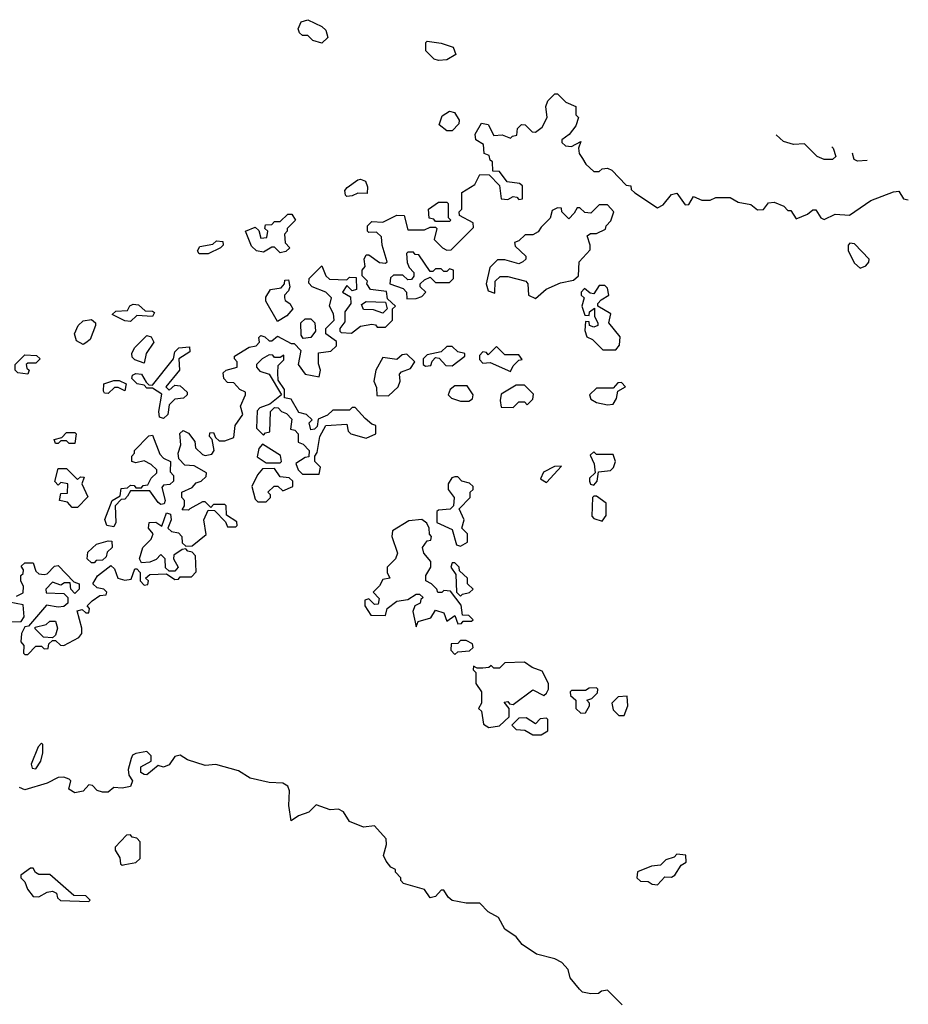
# Model space of a CAD drawing. Extents: x 2737310 to 2869991, y 870230 to 1012730.
# Tile 402 of 479: x 2754846 to 2758049, y 994749 to 998298. Entities that reach past the tile are written whole.
import ezdxf

# ---------------------------------------------------------------- set-up
doc = ezdxf.new("R2010")
doc.units = 0

msp = doc.modelspace()

# ---------------------------------------------------------------- linework, layer by layer
at = {"layer": '0CON02XD'}
for points in [[(2755935, 998212.5), (2755903, 998223), (2755885, 998240), (2755865, 998240), (2755855, 998250), (2755850, 998265), (2755860.7, 998289.3), (2755885, 998297.5), (2755935, 998272.5), (2755949.3, 998259.3), (2755957, 998233), (2755935, 998212.5)], [(2756355, 998150), (2756340, 998155), (2756310, 998185), (2756310, 998215), (2756315, 998220), (2756365, 998213.3), (2756408.3, 998198.3), (2756418.3, 998171.7), (2756385, 998152.5), (2756355, 998150)], [(2754853.3, 996085), (2754850, 996055), (2754861.7, 996041.7), (2754860, 996015), (2754865, 996010), (2754875, 996010), (2754905, 996040), (2754925, 996040), (2754935, 996030), (2754948.3, 996031.7), (2754951.7, 996048.3), (2754965, 996060), (2754975, 996060), (2754993, 996043), (2755005, 996042.5), (2755059.3, 996070.7), (2755070, 996085), (2755070, 996105), (2755053, 996167), (2755071.7, 996171.7), (2755085, 996160), (2755095, 996160), (2755097.5, 996175), (2755090, 996185), (2755107, 996203), (2755135, 996222.5), (2755157.5, 996225), (2755160, 996235), (2755150, 996245), (2755125, 996250), (2755110, 996265), (2755127, 996293), (2755175, 996330), (2755188.3, 996318.3), (2755200, 996285), (2755225, 996277.5), (2755248.3, 996281.7), (2755261.7, 996318.3), (2755268.3, 996318.3), (2755280, 996305), (2755280, 996275), (2755295, 996260), (2755308.3, 996261.7), (2755310, 996275), (2755300, 996285), (2755315, 996297.5), (2755375, 996300), (2755405, 996280), (2755418.3, 996281.7), (2755425, 996290), (2755465, 996290), (2755481.7, 996308.3), (2755480, 996365), (2755468.3, 996378.3), (2755451.7, 996381.7), (2755445, 996390), (2755431.7, 996388.3), (2755401.7, 996368.3), (2755400, 996355), (2755417.5, 996325), (2755405, 996310), (2755385, 996310), (2755371.7, 996321.7), (2755370, 996355), (2755355, 996370), (2755338.3, 996351.7), (2755315, 996342.5), (2755285, 996340), (2755277.5, 996355), (2755290, 996395), (2755320, 996425), (2755327.5, 996445), (2755310, 996465), (2755312.5, 996485), (2755337, 996487), (2755358.3, 996471.7), (2755375, 996520), (2755390, 996515), (2755392.5, 996495), (2755380, 996465), (2755393, 996453), (2755418.3, 996448.3), (2755430, 996435), (2755431.7, 996411.7), (2755445, 996400), (2755468.3, 996401.7), (2755518.3, 996441.7), (2755510, 996495), (2755525, 996530), (2755548.3, 996528.3), (2755588.3, 996488.3), (2755595, 996470), (2755625, 996470), (2755630, 996475), (2755628.3, 996488.3), (2755591.7, 996511.7), (2755590, 996545), (2755585, 996550), (2755545, 996550), (2755535, 996540), (2755515, 996560), (2755505, 996560), (2755460, 996535), (2755455, 996530), (2755431.7, 996531.7), (2755440, 996545), (2755440, 996565), (2755430, 996575), (2755430, 996595), (2755468.3, 996611.7), (2755481.7, 996628.3), (2755500, 996635), (2755518.3, 996651.7), (2755520, 996665), (2755475, 996690), (2755441.7, 996691.7), (2755420, 996715), (2755417.5, 996735), (2755426.7, 996765), (2755423.3, 996806.7), (2755435, 996817.5), (2755455, 996807.5), (2755477, 996777), (2755480, 996755), (2755505, 996730), (2755515, 996727.5), (2755538.3, 996731.7), (2755547.5, 996745), (2755540, 996785), (2755530, 996795), (2755531.7, 996808.3), (2755545, 996810), (2755551.7, 996791.7), (2755565, 996780), (2755585, 996780), (2755618.3, 996791.7), (2755622.5, 996835), (2755650, 996875), (2755642.5, 996905), (2755660, 996945), (2755660, 996955), (2755640, 996965), (2755618.3, 996988.3), (2755595, 996990), (2755582.5, 997005), (2755580, 997025), (2755590, 997035), (2755630, 997045), (2755630, 997065), (2755620, 997075), (2755620, 997085), (2755673, 997117), (2755698.3, 997121.7), (2755710, 997135), (2755708.3, 997151.7), (2755715, 997160), (2755730, 997155), (2755745, 997140), (2755755, 997140), (2755775, 997157.5), (2755825, 997130), (2755835, 997130), (2755860, 997105), (2755850, 997055), (2755875, 997020), (2755925, 997010), (2755930, 997035), (2755923, 997057), (2755923, 997097), (2755967, 997103), (2755988.3, 997121.7), (2755988.3, 997138.3), (2755950, 997165), (2755950, 997185), (2755980, 997215), (2755977, 997237), (2755962.5, 997265), (2755970, 997295), (2755950, 997315), (2755900, 997335), (2755888.3, 997348.3), (2755890, 997365), (2755935, 997410), (2755950, 997375), (2755963, 997363), (2756025, 997360), (2756035, 997370), (2756058.3, 997368.3), (2756060, 997325), (2756045, 997320), (2756025, 997340), (2756010, 997315), (2756038.3, 997298.3), (2756040, 997275), (2756017.5, 997245), (2756018.3, 997208.3), (2756000, 997185), (2756000, 997175), (2756005, 997170), (2756041.7, 997168.3), (2756075, 997192.5), (2756115, 997200), (2756128.3, 997198.3), (2756135, 997190), (2756165, 997190), (2756190, 997215), (2756190, 997255), (2756200, 997265), (2756171.7, 997291.7), (2756168.3, 997318.3), (2756110, 997325), (2756097.5, 997345), (2756100, 997355), (2756080, 997375), (2756080, 997395), (2756091.7, 997408.3), (2756087.5, 997435), (2756095, 997450), (2756105, 997450), (2756143, 997423), (2756165, 997420), (2756170, 997425), (2756152.5, 997485), (2756150, 997515), (2756131.7, 997531.7), (2756105, 997530), (2756100, 997535), (2756100, 997555), (2756115, 997570), (2756155, 997567.5), (2756205, 997592.5), (2756231.7, 997591.7), (2756245, 997540), (2756305, 997540), (2756325, 997550), (2756345, 997550), (2756350, 997545), (2756340, 997505), (2756370, 997475), (2756385, 997467.5), (2756401.7, 997468.3), (2756481.7, 997548.3), (2756480, 997565), (2756431.7, 997591.7), (2756430, 997605), (2756440, 997615), (2756440, 997675), (2756486.4, 997703.6), (2756505, 997740), (2756538.3, 997738.3), (2756575, 997700), (2756581.7, 997651.7), (2756605, 997650), (2756625, 997660), (2756638.3, 997658.3), (2756645, 997650), (2756658.3, 997651.7), (2756658.3, 997698.3), (2756647.5, 997707.5), (2756603, 997713), (2756575, 997750), (2756551.7, 997751.7), (2756550, 997785), (2756541.7, 997791.7), (2756538.3, 997808.3), (2756520, 997815), (2756518.3, 997848.3), (2756490, 997865), (2756487.5, 997885), (2756510, 997925), (2756535, 997920), (2756555, 997880), (2756585, 997882.5), (2756615, 997870), (2756621.7, 997878.3), (2756638.3, 997881.7), (2756640, 997905), (2756655, 997920), (2756668.3, 997918.3), (2756693, 997893), (2756705, 997892.5), (2756729.3, 997910.7), (2756747.5, 997945), (2756742.5, 997985), (2756750, 998005), (2756775, 998030), (2756785, 998030), (2756815, 998000), (2756850, 997985), (2756850, 997955), (2756860, 997945), (2756850, 997915), (2756826.7, 997883.3), (2756800, 997865), (2756800, 997855), (2756813, 997843), (2756835, 997840), (2756868.3, 997858.3), (2756860, 997835), (2756862.5, 997815), (2756875, 997797.5), (2756887, 997777), (2756915, 997750), (2756935, 997750), (2756945, 997760), (2756965, 997762.5), (2756980, 997755), (2757031.7, 997701.7), (2757048.3, 997698.3), (2757050, 997685), (2757063.6, 997673.6), (2757145, 997620), (2757165, 997630), (2757195, 997667.5), (2757215, 997672.5), (2757245, 997630), (2757258.3, 997631.7), (2757275, 997660), (2757305, 997647.5), (2757335, 997647.5), (2757355, 997656.7), (2757406.4, 997656.4), (2757435, 997640), (2757481.7, 997631.7), (2757505, 997612.5), (2757527, 997613), (2757545, 997637.5), (2757565, 997640), (2757600, 997625), (2757615, 997610), (2757625, 997610), (2757645, 997580), (2757685, 997596.7), (2757705, 997612.5), (2757715, 997612.5), (2757733.6, 997583.6), (2757745, 997577.5), (2757785, 997596.7), (2757837, 997593), (2757913.9, 997646.1), (2757995, 997677.5), (2758015, 997680), (2758031.7, 997651.7), (2758048.6, 997648.1)], [(2756405, 997897.5), (2756385, 997897.5), (2756358.3, 997918.3), (2756369.3, 997950.7), (2756395, 997967.5), (2756413, 997963), (2756430, 997935), (2756428.3, 997921.7), (2756405, 997897.5)], [(2757773.5, 997839.3), (2757777.5, 997835), (2757787.5, 997805), (2757775, 997793.3), (2757745, 997793.3), (2757720, 997805), (2757675, 997850), (2757635, 997847.5), (2757598.3, 997858.3), (2757572.2, 997882.9)], [(2757899.8, 997789.7), (2757865, 997787.5), (2757853.6, 997793.6), (2757847.5, 997815), (2757848.3, 997816)], [(2756025, 997660), (2756020, 997665), (2756018.3, 997681.7), (2756027, 997693), (2756065, 997720), (2756075, 997722.5), (2756092.5, 997715), (2756100, 997695), (2756098.3, 997671.7), (2756065, 997672.5), (2756045, 997662.5), (2756025, 997660)], [(2756395, 997570), (2756345, 997570), (2756338.3, 997578.3), (2756321.7, 997581.7), (2756320, 997615), (2756355, 997640), (2756385, 997640), (2756390, 997635), (2756390, 997585), (2756400, 997575), (2756395, 997570)], [(2756705, 997292.5), (2756743.8, 997326.2), (2756795, 997348.8), (2756841.7, 997358.3), (2756860, 997375), (2756862.5, 997425), (2756901.7, 997468.3), (2756902.5, 997485), (2756891.7, 997518.3), (2756903, 997527), (2756925, 997527.5), (2756957, 997543), (2756960, 997555), (2756977, 997573), (2756987.5, 997605), (2756965, 997630), (2756935, 997630), (2756905, 997600), (2756883, 997603), (2756865, 997620), (2756855, 997620), (2756845, 997600), (2756825, 997580), (2756800, 997605), (2756798.3, 997618.3), (2756785, 997620), (2756765, 997610), (2756758.3, 997581.7), (2756725, 997550), (2756715, 997532.5), (2756695, 997522.5), (2756668.3, 997521.7), (2756645, 997500), (2756630, 997495), (2756631.7, 997481.7), (2756670, 997445), (2756670, 997435), (2756660, 997425), (2756645, 997417.5), (2756595, 997432.5), (2756568.3, 997431.7), (2756540, 997405), (2756527.5, 997345), (2756535, 997320), (2756558.3, 997311.7), (2756560, 997355), (2756578.3, 997371.7), (2756605, 997372.5), (2756670, 997355), (2756677.5, 997345), (2756680, 997305), (2756705, 997292.5)], [(2755785, 997457.5), (2755765, 997477.5), (2755755, 997477.5), (2755725, 997460), (2755700, 997465), (2755681.7, 997481.7), (2755660, 997535), (2755695, 997550), (2755708.3, 997538.3), (2755715, 997510), (2755737, 997513), (2755740, 997535), (2755730, 997545), (2755731.7, 997558.3), (2755755, 997560), (2755765, 997570), (2755785, 997570), (2755813, 997597), (2755827, 997597), (2755840, 997575), (2755810, 997545), (2755810, 997535), (2755800, 997525), (2755803, 997493), (2755820, 997475), (2755805, 997462.5), (2755785, 997457.5)], [(2755525, 997453.3), (2755493.6, 997453.6), (2755487.5, 997465), (2755495, 997480), (2755541.7, 997488.3), (2755555, 997500), (2755578.3, 997498.3), (2755580, 997485), (2755570, 997475), (2755525, 997453.3)], [(2757875, 997402.5), (2757895, 997410), (2757906.7, 997423.3), (2757907.5, 997435), (2757855, 997490), (2757838.3, 997491.7), (2757832.5, 997485), (2757832.5, 997465), (2757855, 997420), (2757875, 997402.5)], [(2756241.7, 997291.7), (2756275, 997292.5), (2756295, 997300), (2756310, 997315), (2756290, 997335), (2756290, 997345), (2756305, 997360), (2756325, 997370), (2756345, 997350), (2756395, 997350), (2756410, 997365), (2756410, 997395), (2756395, 997400), (2756385, 997390), (2756375, 997390), (2756365, 997400), (2756345, 997400), (2756335, 997390), (2756325, 997390), (2756285, 997450), (2756271.7, 997451.7), (2756265, 997460), (2756245, 997460), (2756240, 997455), (2756243, 997423), (2756250, 997405), (2756267, 997387), (2756267, 997373), (2756258.3, 997361.7), (2756245, 997360), (2756227, 997377), (2756193, 997377), (2756183, 997367), (2756180, 997345), (2756228.3, 997328.3), (2756240, 997315), (2756241.7, 997291.7)], [(2755775, 997210), (2755733, 997283), (2755733, 997297), (2755750, 997325), (2755788.3, 997331.7), (2755800, 997345), (2755801.7, 997358.3), (2755815, 997360), (2755820, 997335), (2755815, 997320), (2755800, 997305), (2755800, 997295), (2755802.5, 997285), (2755820, 997275), (2755830, 997255), (2755809.3, 997230.7), (2755775, 997210)], [(2756995, 997107.5), (2757007.5, 997125), (2757010, 997155), (2756970, 997205), (2756977, 997237), (2756930, 997265), (2756930, 997275), (2756941.7, 997288.3), (2756970, 997305), (2756965, 997330), (2756955, 997340), (2756935, 997340), (2756915, 997310), (2756901.7, 997311.7), (2756881.7, 997328.3), (2756870, 997315), (2756870, 997305), (2756880, 997295), (2756872.5, 997265), (2756883, 997233), (2756898.3, 997231.7), (2756900, 997245), (2756918.3, 997258.3), (2756918.3, 997228.3), (2756930, 997205), (2756930, 997195), (2756915, 997190), (2756900, 997195), (2756898.3, 997208.3), (2756885, 997210), (2756883, 997177), (2756890, 997155), (2756910, 997145), (2756948.3, 997108.3), (2756995, 997107.5)], [(2755245, 997210), (2755225, 997212.5), (2755180, 997235), (2755193, 997247), (2755235, 997250), (2755243.6, 997266.4), (2755255, 997272.5), (2755275, 997270), (2755298.3, 997248.3), (2755325, 997247.5), (2755331.7, 997241.7), (2755325, 997227.5), (2755268.3, 997231.7), (2755245, 997210)], [(2756155, 997240), (2756121.7, 997251.7), (2756085, 997252.5), (2756078.3, 997271.7), (2756095, 997282.5), (2756165, 997280), (2756170, 997255), (2756155, 997240)], [(2755075, 997127.5), (2755050.7, 997140.7), (2755043.3, 997165), (2755057.5, 997195), (2755075, 997212.5), (2755105, 997217.5), (2755120, 997205), (2755120, 997195), (2755100, 997145), (2755085, 997132.5), (2755075, 997127.5)], [(2755868.3, 997148.3), (2755860.7, 997160.7), (2755860, 997205), (2755875, 997220), (2755895, 997220), (2755910, 997205), (2755912.5, 997175), (2755895, 997152.5), (2755868.3, 997148.3)], [(2755295, 997060), (2755261.7, 997071.7), (2755251.7, 997081.7), (2755250, 997095), (2755260, 997115), (2755305, 997160), (2755320, 997155), (2755330, 997135), (2755302.5, 997095), (2755295, 997060)], [(2755365, 996860), (2755350, 996865), (2755347.5, 996885), (2755358.3, 996948.3), (2755325, 996970), (2755305, 996970), (2755295, 996980), (2755270, 996985), (2755250, 997005), (2755253, 997017), (2755265, 997022.5), (2755285, 997020), (2755301.7, 996991.7), (2755311.7, 996981.7), (2755325, 996980), (2755400, 997075), (2755405, 997100), (2755420, 997115), (2755458.8, 997118.8), (2755459.3, 997100.7), (2755420, 997075), (2755422.5, 997035), (2755372.5, 996975), (2755385, 996962.5), (2755405, 996980), (2755425, 996977.5), (2755450, 996955), (2755450, 996945), (2755437, 996933), (2755405, 996930), (2755385, 996910), (2755380, 996875), (2755365, 996860)], [(2756308.3, 997048.3), (2756328.3, 997051.7), (2756332.5, 997067.5), (2756345, 997080), (2756358.3, 997078.3), (2756381.7, 997051.7), (2756405, 997050), (2756450, 997085), (2756450, 997095), (2756425, 997100), (2756405, 997120), (2756385, 997120), (2756365, 997100), (2756315, 997090), (2756300, 997075), (2756300, 997055), (2756308.3, 997048.3)], [(2756615, 997030), (2756625, 997050), (2756645, 997070), (2756657, 997073), (2756645, 997090), (2756595, 997090), (2756565, 997120), (2756535, 997090), (2756528.3, 997098.3), (2756515, 997100), (2756503, 997087), (2756503, 997073), (2756515, 997060), (2756541.7, 997061.7), (2756615, 997030)], [(2754875, 997020), (2754840, 997025), (2754830, 997035), (2754830, 997055), (2754865, 997090), (2754907, 997087), (2754920, 997075), (2754905, 997060), (2754875, 997060), (2754870, 997055), (2754871.7, 997041.7), (2754880, 997035), (2754875, 997020)], [(2755925, 996660), (2755930, 996685), (2755910, 996705), (2755910, 996725), (2755918.3, 996738.3), (2755927.5, 996795), (2755950, 996835), (2756025, 996840), (2756030, 996815), (2756040, 996805), (2756095, 996790), (2756130, 996805), (2756130, 996835), (2756115, 996840), (2756090.7, 996860.7), (2756055, 996900), (2756045, 996900), (2756035, 996890), (2755975, 996890), (2755955, 996872.5), (2755921.7, 996858.3), (2755918.3, 996831.7), (2755908.3, 996821.7), (2755895, 996820), (2755890, 996845), (2755900, 996855), (2755880, 996875), (2755851.7, 996881.7), (2755825, 996930), (2755800, 996935), (2755800, 996965), (2755778.3, 996998.3), (2755776.7, 997025), (2755778.3, 997051.7), (2755798.3, 997071.7), (2755798.3, 997088.3), (2755785, 997080), (2755765, 997080), (2755758.3, 997088.3), (2755745, 997090), (2755720, 997075), (2755700, 997055), (2755700, 997045), (2755711.2, 997031.2), (2755745, 997020), (2755790, 996945), (2755748.3, 996911.7), (2755711.7, 996898.3), (2755701.7, 996888.3), (2755700, 996825), (2755725, 996800), (2755731.7, 996808.3), (2755748.3, 996811.7), (2755750, 996885), (2755765, 996900), (2755778.3, 996898.3), (2755790, 996885), (2755808.3, 996878.3), (2755827.5, 996857.5), (2755821.7, 996821.7), (2755838.3, 996818.3), (2755850, 996805), (2755850, 996775), (2755868.3, 996768.3), (2755890, 996745), (2755888.3, 996721.7), (2755875, 996720), (2755841.7, 996698.3), (2755850, 996675), (2755865, 996660), (2755925, 996660)], [(2756175, 996942.5), (2756210, 996975), (2756217.5, 996995), (2756215, 997020), (2756221.7, 997028.3), (2756255, 997040), (2756270, 997065), (2756241.7, 997091.7), (2756225, 997090), (2756205, 997072.5), (2756155, 997080), (2756130, 997035), (2756122.5, 996995), (2756131.7, 996971.7), (2756133, 996943), (2756175, 996942.5)], [(2755165, 996950), (2755151.7, 996951.7), (2755148.3, 996958.3), (2755150, 996985), (2755185, 996997.5), (2755205, 996997.5), (2755230, 996985), (2755225, 996960), (2755201.7, 996971.7), (2755188.3, 996971.7), (2755165, 996950)], [(2756465, 996922.5), (2756478.3, 996931.7), (2756480, 996945), (2756458.3, 996978.3), (2756415, 996977.5), (2756397.5, 996965), (2756390, 996945), (2756403, 996933), (2756435, 996922.5), (2756465, 996922.5)], [(2756625, 996900), (2756645, 996920), (2756665, 996920), (2756675, 996910), (2756695, 996930), (2756698.3, 996948.3), (2756665, 996980), (2756635, 996980), (2756581.7, 996948.3), (2756577.5, 996925), (2756581.7, 996901.7), (2756625, 996900)], [(2756965, 996910), (2756985, 996912.5), (2756997.5, 996932.5), (2757001.7, 996958.3), (2757030, 996975), (2757015, 996990), (2757001.7, 996988.3), (2756985, 996970), (2756925, 996970), (2756900, 996945), (2756905, 996930), (2756925, 996917.5), (2756965, 996910)], [(2755045, 996770), (2755025, 996770), (2755015, 996780), (2754995, 996780), (2754985, 996770), (2754975, 996770), (2754970, 996785), (2754998.3, 996791.7), (2755015, 996810), (2755045, 996810), (2755050, 996805), (2755045, 996770)], [(2755185, 996470), (2755160, 996475), (2755153.6, 996496.4), (2755180, 996565), (2755208.3, 996581.7), (2755211.7, 996608.3), (2755235, 996610), (2755245, 996620), (2755258.3, 996618.3), (2755265, 996610), (2755285, 996610), (2755291.7, 996618.3), (2755308.3, 996621.7), (2755320, 996645), (2755340, 996665), (2755340, 996675), (2755320, 996695), (2755295, 996707.5), (2755265, 996700), (2755250, 996705), (2755250, 996725), (2755260, 996735), (2755260, 996745), (2755311.7, 996798.3), (2755325, 996800), (2755351.7, 996731.7), (2755365, 996717.5), (2755390, 996705), (2755388.3, 996668.3), (2755400, 996655), (2755400, 996635), (2755387, 996623), (2755365, 996620), (2755358.3, 996611.7), (2755370, 996565), (2755367, 996553), (2755355, 996550), (2755345, 996557.5), (2755315, 996600), (2755245, 996600), (2755235, 996580), (2755225, 996570), (2755211.7, 996568.3), (2755190, 996545), (2755192.5, 996485), (2755185, 996470)], [(2755785, 996700), (2755790, 996705), (2755786.4, 996726.4), (2755721.7, 996768.3), (2755708.3, 996751.7), (2755701.7, 996721.7), (2755735, 996700), (2755785, 996700)], [(2756915, 996620), (2756927.5, 996635), (2756931.7, 996668.3), (2756975, 996673.3), (2756986.1, 996683.9), (2756993.3, 996705), (2756985, 996730), (2756925, 996730), (2756915, 996740), (2756901.7, 996728.3), (2756917, 996697), (2756920, 996665), (2756900, 996645), (2756900, 996635), (2756903.6, 996623.6), (2756915, 996620)], [(2755055, 996540), (2755035, 996540), (2755018.3, 996558.3), (2754990, 996565), (2754995, 996590), (2755018.3, 996591.7), (2755020, 996625), (2754995, 996630), (2754985, 996620), (2754973, 996633), (2754985, 996680), (2755015, 996680), (2755055, 996640), (2755065, 996650), (2755078.3, 996648.3), (2755070, 996625), (2755091.7, 996578.3), (2755055, 996540)], [(2755735, 996560), (2755750, 996575), (2755750, 996585), (2755740, 996595), (2755763, 996617), (2755777, 996617), (2755795, 996600), (2755830, 996615), (2755830, 996635), (2755817, 996647), (2755785, 996650), (2755765, 996680), (2755721.7, 996678.3), (2755703, 996657), (2755682.5, 996615), (2755695, 996570), (2755705, 996560), (2755735, 996560)], [(2756745, 996630), (2756798.3, 996688.3), (2756773, 996687), (2756733.6, 996666.4), (2756723, 996643), (2756745, 996630)], [(2756435, 996400), (2756460, 996415), (2756460, 996445), (2756440, 996465), (2756447.5, 996495), (2756430, 996535), (2756470, 996575), (2756470, 996595), (2756480, 996605), (2756480, 996615), (2756467, 996627), (2756440, 996635), (2756425, 996650), (2756415, 996650), (2756403.6, 996646.4), (2756390, 996625), (2756390, 996605), (2756412.5, 996575), (2756410, 996545), (2756397, 996533), (2756355, 996530), (2756350, 996525), (2756350, 996485), (2756405, 996460), (2756420, 996405), (2756435, 996400)], [(2756945, 996490), (2756959.3, 996510.7), (2756960, 996555), (2756925, 996580), (2756915, 996580), (2756910, 996575), (2756908.3, 996508.3), (2756915, 996500), (2756945, 996490)], [(2756275, 996110), (2756281.7, 996128.3), (2756328.3, 996141.7), (2756345, 996170), (2756375, 996160), (2756385, 996130), (2756415, 996150), (2756425, 996120), (2756438.3, 996121.7), (2756445, 996130), (2756475, 996130), (2756480, 996135), (2756465, 996150), (2756441.7, 996151.7), (2756437, 996187), (2756398.3, 996238.3), (2756375, 996240), (2756367, 996233), (2756353, 996233), (2756350, 996245), (2756330, 996265), (2756310, 996275), (2756310, 996295), (2756327.5, 996325), (2756327.5, 996345), (2756302.5, 996375), (2756297.5, 996395), (2756315, 996420), (2756328.3, 996421.7), (2756330, 996435), (2756323, 996443), (2756322.5, 996465), (2756313.6, 996483.6), (2756295, 996496.7), (2756248.3, 996491.7), (2756190, 996455), (2756187.5, 996435), (2756207.5, 996375), (2756200, 996355), (2756170, 996325), (2756170, 996305), (2756180, 996285), (2756155, 996280), (2756143, 996257), (2756120, 996235), (2756141.7, 996211.7), (2756138.3, 996191.7), (2756125, 996190), (2756105, 996210), (2756090, 996205), (2756090, 996185), (2756111.7, 996151.7), (2756165, 996150), (2756170, 996175), (2756205, 996202.5), (2756245, 996207.5), (2756275, 996227.5), (2756287, 996227), (2756300, 996215), (2756291.7, 996208.3), (2756290, 996195), (2756270, 996185), (2756262.5, 996165), (2756275, 996110)], [(2755115, 996340), (2755105, 996340), (2755090, 996355), (2755091.7, 996378.3), (2755123, 996407), (2755165, 996420), (2755178.3, 996418.3), (2755180, 996395), (2755161.7, 996378.3), (2755158.3, 996361.7), (2755145, 996350), (2755121.7, 996348.3), (2755115, 996340)], [(2754835, 996220), (2754858.3, 996231.7), (2754860, 996255), (2754850, 996275), (2754850, 996295), (2754858.3, 996301.7), (2754860, 996315), (2754851.7, 996328.3), (2754865, 996340), (2754895, 996340), (2754905, 996310), (2754915, 996300), (2754935, 996297.5), (2754945, 996300), (2754971.7, 996328.3), (2754985, 996330), (2755041.7, 996271.7), (2755060, 996265), (2755060, 996245), (2755045, 996230), (2755030, 996245), (2755028.3, 996268.3), (2755008.3, 996268.3), (2754995, 996260), (2754965, 996270), (2754940, 996245), (2754941.7, 996231.7), (2755005, 996230), (2755020, 996215), (2755020, 996195), (2755005, 996182.5), (2754985, 996180), (2754943, 996187), (2754878.3, 996111.7), (2754865, 996110), (2754853.3, 996085)], [(2756435, 996220), (2756442.5, 996227.5), (2756467, 996233), (2756480, 996245), (2756460, 996265), (2756460, 996285), (2756431.7, 996311.7), (2756430, 996325), (2756415, 996340), (2756405, 996340), (2756400, 996325), (2756417.5, 996297.5), (2756420, 996235), (2756435, 996220)], [(2754815, 996127.5), (2754851.7, 996128.3), (2754862.5, 996145), (2754858.3, 996188.3), (2754808.3, 996198.3)], [(2754965, 996070), (2754931.7, 996071.7), (2754901.7, 996101.7), (2754901.7, 996108.3), (2754941.7, 996118.3), (2754955, 996130), (2754975, 996130), (2754982.5, 996105), (2754975, 996080), (2754965, 996070)], [(2756415, 996010), (2756425, 996020), (2756467, 996023), (2756480, 996035), (2756478.3, 996048.3), (2756455, 996060), (2756435, 996060), (2756425, 996050), (2756401.7, 996048.3), (2756400, 996025), (2756415, 996010)], [(2756537, 995747), (2756575, 995752.5), (2756610, 995785), (2756610, 995815), (2756591.7, 995838.3), (2756605, 995840), (2756611.7, 995831.7), (2756625, 995830), (2756695, 995882.5), (2756735, 995862.5), (2756745, 995870), (2756752.5, 995885), (2756752.5, 995905), (2756729.3, 995949.3), (2756693, 995963), (2756665, 995982.5), (2756595, 995980), (2756575, 995960), (2756555, 995960), (2756545, 995970), (2756537, 995963), (2756515, 995960), (2756495, 995960), (2756481.7, 995968.3), (2756480, 995955), (2756490, 995945), (2756490, 995905), (2756510, 995875), (2756510, 995835), (2756500, 995815), (2756510, 995805), (2756518.3, 995758.3), (2756537, 995747)], [(2756868.3, 995798.3), (2756885, 995800), (2756900, 995825), (2756900, 995835), (2756890, 995845), (2756908.3, 995851.7), (2756928.3, 995871.7), (2756930, 995885), (2756925, 995890), (2756898.3, 995888.3), (2756885, 995880), (2756835, 995880), (2756830, 995875), (2756831.7, 995861.7), (2756850, 995845), (2756850, 995815), (2756868.3, 995798.3)], [(2757025, 995790), (2757037.5, 995825), (2757035, 995860), (2757003, 995857), (2756980, 995835), (2756985, 995810), (2757005, 995790), (2757025, 995790)], [(2756725, 995720), (2756750, 995735), (2756750, 995775), (2756745, 995780), (2756721.7, 995778.3), (2756705, 995760), (2756671.7, 995781.7), (2756645, 995780), (2756620, 995755), (2756635, 995740), (2756667, 995737), (2756695, 995720), (2756725, 995720)], [(2754905, 995597.5), (2754922.5, 995625), (2754930, 995655), (2754930, 995685), (2754925, 995690), (2754913, 995677), (2754887.5, 995615), (2754890.7, 995600.7), (2754905, 995597.5)], [(2755365, 995603.3), (2755345, 995610), (2755305, 995576.7), (2755295, 995577.5), (2755282.5, 995585), (2755282.5, 995605), (2755320, 995625), (2755320, 995645), (2755305, 995660), (2755265, 995652.5), (2755253.3, 995646.7), (2755247.5, 995635), (2755237.5, 995595), (2755240, 995575), (2755252.5, 995555), (2755245, 995533.8), (2755215, 995527.5), (2755185, 995530), (2755165, 995513.3), (2755145, 995513.3), (2755125, 995520), (2755108.3, 995538.3), (2755095, 995540), (2755075, 995517.5), (2755045, 995511.2), (2755023.3, 995525), (2755030, 995555), (2755025, 995560), (2755005, 995567.5), (2754985, 995566.7), (2754945, 995546.7), (2754865, 995522.5), (2754845, 995530)], [(2757017, 994747), (2756965, 994800), (2756943, 994797), (2756931.7, 994788.3), (2756905, 994786.7), (2756875, 994793.3), (2756863.9, 994803.9), (2756830, 994845), (2756822.5, 994875), (2756799.5, 994899.5), (2756775, 994913.3), (2756709.3, 994929.3), (2756657.5, 994965), (2756635, 994992.5), (2756595, 995020), (2756571.7, 995061.7), (2756535, 995082), (2756505, 995113.3), (2756455, 995113.3), (2756405, 995123.8), (2756390, 995135), (2756375, 995160), (2756365, 995160), (2756345, 995137.5), (2756325, 995132.5), (2756305, 995162.5), (2756230, 995185), (2756220, 995195), (2756220, 995205), (2756200, 995225), (2756200, 995235), (2756183.6, 995243.6), (2756167.5, 995265), (2756157.5, 995285), (2756168, 995325), (2756166.7, 995345), (2756125, 995392.5), (2756085, 995387.5), (2756035, 995407.5), (2756013, 995443), (2755995, 995452.5), (2755965, 995450), (2755915, 995467.5), (2755888.3, 995441.7), (2755851.2, 995428.8), (2755825, 995410), (2755815.9, 995465.9), (2755818.3, 995518.3), (2755812.5, 995535), (2755795, 995546.7), (2755745, 995548), (2755676.4, 995563.6), (2755635, 995590), (2755553, 995613), (2755515, 995610), (2755450.5, 995630.5), (2755425, 995647.5), (2755405, 995642.5), (2755385, 995612.5), (2755365, 995603.3)], [(2755215, 995250), (2755225, 995252.5), (2755265, 995260), (2755280, 995275), (2755280, 995335), (2755268.3, 995348.3), (2755251.7, 995351.7), (2755245, 995360), (2755231.7, 995358.3), (2755190, 995315), (2755190, 995305), (2755207, 995277), (2755210, 995255), (2755215, 995250)], [(2757145, 995180), (2757171.7, 995208.3), (2757195, 995207.5), (2757207.5, 995215), (2757230, 995250), (2757248.3, 995261.7), (2757246.4, 995286.4), (2757215, 995290), (2757205, 995280), (2757175, 995270), (2757155, 995250), (2757123, 995247), (2757073.3, 995226.7), (2757070, 995205), (2757083, 995193), (2757111.7, 995191.7), (2757125, 995182.5), (2757145, 995180)], [(2755095, 995120), (2755100, 995125), (2755085, 995140), (2755041.7, 995141.7), (2754955, 995217.5), (2754915, 995217.5), (2754903.6, 995223.6), (2754895, 995240), (2754885, 995240), (2754850, 995215), (2754850, 995205), (2754865, 995190), (2754873.9, 995163.9), (2754895, 995137.5), (2754915, 995136.7), (2754945, 995153.8), (2754965, 995157.5), (2754979.3, 995149.3), (2754983, 995133), (2754993, 995123), (2755095, 995120)]]:
    msp.add_lwpolyline(points, dxfattribs=at)

doc.saveas('drawing.dxf')
